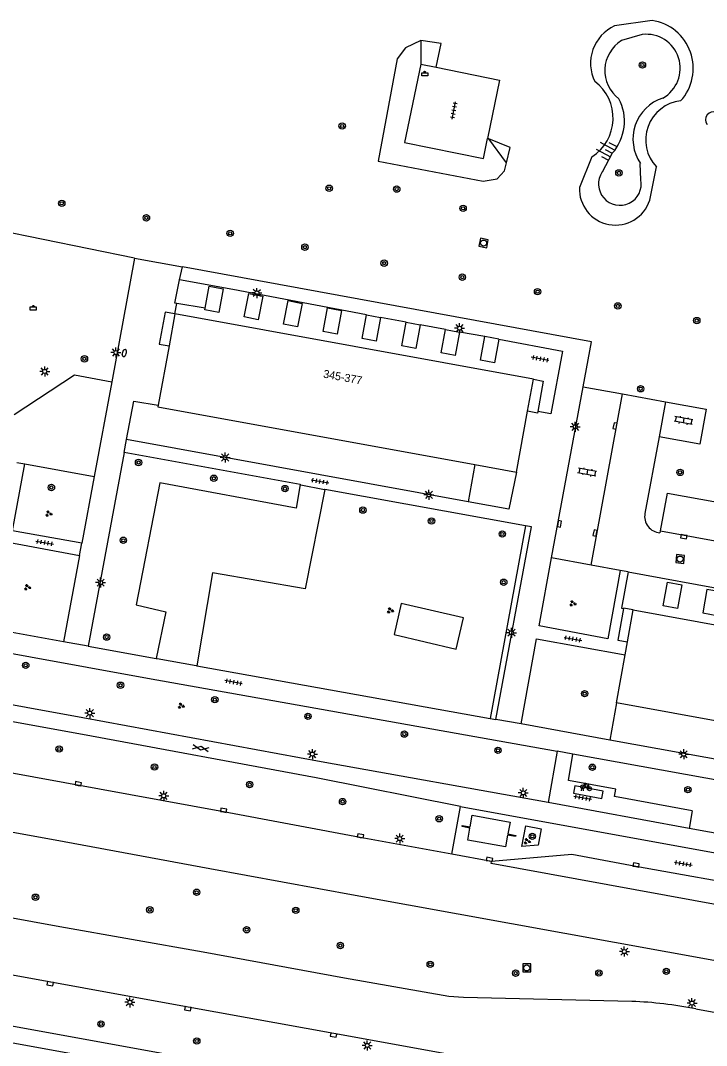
# Model space of a CAD drawing. Extents: x 132999 to 136000, y 398499 to 400501.
# Drawn here: x 133150.9 to 133236.7, y 399405.6 to 399533.6 of the extents above; entities that cross this region are included whole.
import ezdxf

# ---------------------------------------------------------------- set-up
doc = ezdxf.new("R2010")
doc.units = 0
for name, color, linetype in [('gg-afsc-erfafscheiding', 7, 'Continuous'), ('gg-anno-huisnummerreeks BGT', 7, 'Continuous'), ('gg-bbg-abri', 7, 'Continuous'), ('gg-bbg-bijgebouw', 7, 'Continuous'), ('gg-bbg-hoofdgebouw', 7, 'Continuous'), ('gg-knt-BGT kruinlijn', 7, 'Continuous'), ('gg-knt-bovenkant onderkant talud', 7, 'Continuous'), ('gg-knt-trap', 7, 'Continuous'), ('gg-knt-verharding', 7, 'Continuous'), ('gg-knt-verharding nz', 7, 'Continuous'), ('gt-grn-groengrens', 7, 'Continuous'), ('gt-grn-groenlijn', 7, 'Continuous'), ('gt-grn-vlakafsluiter', 7, 'Continuous'), ('gt-grn-weggrens', 7, 'Continuous'), ('gt-symb-afvalbak', 7, 'Continuous'), ('gt-symb-boom', 7, 'Continuous'), ('gt-symb-brandkraan', 7, 'Continuous'), ('gt-symb-fietsenrek', 7, 'Continuous'), ('gt-symb-gesloten verharding', 7, 'Continuous'), ('gt-symb-groenvak', 7, 'Continuous'), ('gt-symb-klinker verharding', 7, 'Continuous'), ('gt-symb-kolk', 7, 'Continuous'), ('gt-symb-lichtmast', 7, 'Continuous'), ('gt-symb-rioolschacht', 7, 'Continuous'), ('gt-symb-talud symbool', 7, 'Continuous'), ('gt-symb-tegel verharding', 7, 'Continuous')]:
    doc.layers.add(name, color=color, linetype=linetype)

# ---------------------------------------------------------------- blocks, each defined once
blk = doc.blocks.new('gt0-BOOM')
at = {"layer": 'gt-symb-boom'}
for radius in [0.4, 0.2]:
    blk.add_circle((0, 0), radius, dxfattribs=at)
blk = doc.blocks.new('gt0-ABAK')
at = {"layer": 'gt-symb-afvalbak'}
blk.add_lwpolyline([(0.38, -0.5), (-0.37, -0.5), (-0.37, -0.1), (0.38, -0.1)], close=True, dxfattribs=at)
blk.add_circle((0, 0), 0.1, dxfattribs=at)
blk = doc.blocks.new('gt0-RS')
at = {"layer": 'gt-symb-rioolschacht'}
blk.add_lwpolyline([(-0.5, -0.5), (0.5, -0.5), (0.5, 0.5), (-0.5, 0.5)], close=True, dxfattribs=at)
blk.add_circle((0, 0), 0.375, dxfattribs=at)
blk = doc.blocks.new('gt0-TALUD_1')
at = {"layer": 'gt-symb-talud symbool'}
for p, q in [((-1, -1), (-1, 0)), ((-0.5, -2), (-0.5, 0)), ((0, -1), (0, 0)), ((0.5, -2), (0.5, 0)), ((1, -1), (1, 0))]:
    blk.add_line(p, q, dxfattribs=at)
blk = doc.blocks.new('gt0-TEG1')
at = {"layer": 'gt-symb-tegel verharding'}
for p, q in [((-1.12, 0), (1.12, 0)), ((-0.9, -0.25), (-0.9, 0.25)), ((-0.45, -0.25), (-0.45, 0.25)), ((0, -0.25), (0, 0.25)), ((0.45, -0.25), (0.45, 0.25)), ((0.9, -0.25), (0.9, 0.25))]:
    blk.add_line(p, q, dxfattribs=at)
blk = doc.blocks.new('gt0-LMAST')
at = {"layer": 'gt-symb-lichtmast'}
for p, q in [((-0.18, 0.17), (-0.45, 0.44)), ((-0.01, 0.25), (-0.01, 0.62)), ((0.17, 0.17), (0.44, 0.44)), ((-0.26, 0), (-0.63, 0)), ((-0.18, -0.18), (-0.45, -0.45)), ((-0.01, -0.25), (-0.01, -0.63)), ((0.44, -0.45), (0.17, -0.18)), ((0.24, 0), (0.62, 0))]:
    blk.add_line(p, q, dxfattribs=at)
blk.add_circle((-0.01, 0), 0.25, dxfattribs=at)
blk = doc.blocks.new('gt0-KL1')
at = {"layer": 'gt-symb-klinker verharding'}
for p, q in [((-1.15, 0.3), (1.15, 0.3)), ((-1, -0.3), (-1, 0.3)), ((-0.5, 0.3), (-0.5, 0.45)), ((0, -0.3), (0, 0.3)), ((0.5, 0.3), (0.5, 0.45)), ((1, -0.3), (1, 0.3)), ((-1.15, -0.3), (1.15, -0.3)), ((-0.5, -0.45), (-0.5, -0.3)), ((0.5, -0.45), (0.5, -0.3))]:
    blk.add_line(p, q, dxfattribs=at)
blk = doc.blocks.new('gt0-KOLK')
at = {"layer": 'gt-symb-kolk'}
blk.add_lwpolyline([(0, 0), (0.37, 0), (0.37, 0.4), (-0.38, 0.4), (-0.38, 0), (0, 0)], dxfattribs=at)
blk = doc.blocks.new('gt0-GRVAK')
at = {"layer": 'gt-symb-groenvak'}
for p, q in [((-0.11, 0.19), (-0.23, 0.24)), ((-0.18, 0.15), (0.09, 0.15)), ((-0.09, 0.21), (-0.16, 0.32)), ((-0.05, 0.21), (-0.05, 0.39)), ((0, 0.21), (0.06, 0.32)), ((0.01, 0.19), (0.13, 0.24)), ((0.26, -0.05), (0.2, 0.06)), ((0.3, -0.05), (0.3, 0.13)), ((0.35, -0.05), (0.41, 0.06)), ((-0.24, -0.23), (-0.36, -0.18)), ((-0.32, -0.26), (-0.05, -0.26)), ((-0.23, -0.21), (-0.29, -0.09)), ((-0.18, -0.2), (-0.18, -0.02)), ((-0.14, -0.21), (-0.07, -0.09)), ((-0.12, -0.23), (0, -0.18)), ((0.24, -0.07), (0.12, -0.02)), ((0.17, -0.11), (0.44, -0.11)), ((0.37, -0.07), (0.49, -0.02))]:
    blk.add_line(p, q, dxfattribs=at)
blk = doc.blocks.new('gt0-FREK')
at = {"layer": 'gt-symb-fietsenrek'}
for p, q in [((0.26, 0.76), (0.29, 0.82)), ((0.54, 0.34), (0.26, 0.76)), ((0.29, 0.82), (0.77, 0.71)), ((0.77, 0.71), (0.54, 0.34)), ((0.76, 0.84), (0.87, 0.82)), ((0.77, 0.71), (0.84, 0.82)), ((0.89, 0.25), (0.77, 0.71))]:
    blk.add_line(p, q, dxfattribs=at)
for points in [[(-0.12, 0), (-0.05, 0.31), (0.05, 0.31), (0.12, 0)], [(0.04, 0.48), (0.23, 0.71), (0.26, 0.76)], [(0.29, 0.82), (0.36, 0.94), (0.45, 0.93)], [(0.54, 0.34), (0.56, 0.31), (0.89, 0.25)]]:
    blk.add_lwpolyline(points, dxfattribs=at)
for centre in [(0.04, 0.48), (0.89, 0.25)]:
    blk.add_circle(centre, 0.252, dxfattribs=at)
blk = doc.blocks.new('gt0-GESVH1')
at = {"layer": 'gt-symb-gesloten verharding'}
for p, q in [((-0.99, -0.26), (0.01, 0.24)), ((0.01, -0.26), (-0.99, 0.24)), ((0.01, 0.24), (1.01, -0.26)), ((1.01, 0.24), (0.01, -0.26))]:
    blk.add_line(p, q, dxfattribs=at)
blk = doc.blocks.new('gt0-BR')
at = {"layer": 'gt-symb-brandkraan'}
for centre, radius, start, end in [((-0.24, 0), 0.206, 107.5669, 252.4331), ((0.6, -2.66), 3, 106.892, 107.5669), ((0, -0.69), 0.938, 73.108, 106.892), ((-0.6, -2.66), 3, 72.4331, 73.108), ((0.24, 0), 0.206, 287.567, 72.4331), ((0.6, 2.66), 3, 252.4331, 253.108), ((0, 0.69), 0.938, 253.108, 286.8921), ((-0.6, 2.66), 3, 286.8921, 287.567)]:
    blk.add_arc(centre, radius, start, end, dxfattribs=at)

msp = doc.modelspace()

# ---------------------------------------------------------------- linework, layer by layer
at = {"layer": 'gg-afsc-erfafscheiding'}
for p, q in [((133207.69, 399478.13), (133206.84, 399473.5)), ((133225.4, 399448.37), (133224.56, 399443.72))]:
    msp.add_line(p, q, dxfattribs=at)
at = {"layer": 'gg-bbg-abri'}
msp.add_lwpolyline([(133206.09, 399432.9), (133206.12, 399433.04), (133207.1, 399432.86), (133207.37, 399434.33), (133212.1, 399433.47), (133211.83, 399432), (133212.8, 399431.8), (133212.78, 399431.66), (133211.79, 399431.84), (133211.52, 399430.36), (133206.8, 399431.23), (133207.07, 399432.72), (133206.09, 399432.9)], dxfattribs=at)
at = {"layer": 'gg-bbg-bijgebouw'}
for p, q in [((133194.13, 399496.84), (133195.9, 399496.51)), ((133199.09, 399495.93), (133200.85, 399495.6)), ((133204.02, 399495.03), (133205.77, 399494.7)), ((133210.69, 399493.8), (133208.94, 399494.13))]:
    msp.add_line(p, q, dxfattribs=at)
for points in [[(133173.95, 399497.7), (133174.47, 399500.44), (133176.22, 399500.11), (133175.67, 399497.16), (133173.91, 399497.49), (133173.95, 399497.7)], [(133180.6, 399496.24), (133178.85, 399496.58), (133179.42, 399499.53), (133181.17, 399499.19), (133180.6, 399496.24)], [(133185.52, 399495.34), (133183.77, 399495.67), (133184.33, 399498.62), (133186.08, 399498.28), (133185.52, 399495.34)], [(133190.47, 399494.44), (133188.71, 399494.76), (133189.26, 399497.71), (133191.02, 399497.39), (133190.47, 399494.44)], [(133195.9, 399496.51), (133195.36, 399493.56), (133193.59, 399493.88), (133194.13, 399496.84)], [(133200.85, 399495.6), (133200.3, 399492.65), (133198.54, 399492.98), (133199.09, 399495.93)], [(133205.77, 399494.7), (133205.21, 399491.75), (133203.46, 399492.08), (133204.02, 399495.03)], [(133210.69, 399493.8), (133210.14, 399490.85), (133208.39, 399491.18), (133208.94, 399494.13)], [(133233.02, 399460.17), (133231.25, 399460.5), (133231.79, 399463.45), (133233.56, 399463.13), (133233.02, 399460.17)], [(133236.18, 399459.6), (133237.96, 399459.28), (133238.49, 399462.23), (133236.71, 399462.55), (133236.18, 399459.6)]]:
    msp.add_lwpolyline(points, dxfattribs=at)
at = {"layer": 'gg-bbg-hoofdgebouw'}
for p, q in [((133170.19, 399496.97), (133169.46, 399492.97)), ((133215.01, 399488.79), (133170.19, 399496.97)), ((133169.46, 399492.97), (133168.1, 399485.58)), ((133214.29, 399484.8), (133215.01, 399488.79)), ((133212.9, 399477.18), (133214.29, 399484.8)), ((133207.69, 399478.13), (133212.9, 399477.18)), ((133226.78, 399456), (133227.5, 399459.99)), ((133227.5, 399459.99), (133267.27, 399452.77)), ((133226.48, 399454.36), (133226.78, 399456)), ((133225.4, 399448.37), (133226.48, 399454.36)), ((133265.16, 399441.14), (133225.4, 399448.37))]:
    msp.add_line(p, q, dxfattribs=at)
msp.add_lwpolyline([(133168.1, 399485.58), (133168.06, 399485.35), (133207.69, 399478.13)], dxfattribs=at)
at = {"layer": 'gg-knt-BGT kruinlijn'}
for p, q in [((133228.61, 399531.87), (133226.03, 399531.12)), ((133224.87, 399517.04), (133223.62, 399514.69)), ((133228.44, 399513.72), (133228.38, 399515.76))]:
    msp.add_line(p, q, dxfattribs=at)
for centre, radius, start, end in [((133228.35, 399527.37), 4.41, 121.7454, 233.0759), ((133229.12, 399527.65), 4.25, 299.0706, 96.9345), ((133220.3, 399521.05), 6.09, 318.7406, 27.3615), ((133232.87, 399518.79), 5.41, 108.1263, 214.0606), ((133225.82, 399513.2), 2.67, 145.9264, 11.2939)]:
    msp.add_arc(centre, radius, start, end, dxfattribs=at)
at = {"layer": 'gg-knt-bovenkant onderkant talud'}
for p, q in [((133229.84, 399533.62), (133225.14, 399532.94)), ((133222.32, 399516.6), (133220.77, 399512.77)), ((133229.55, 399511.17), (133230.41, 399515.33))]:
    msp.add_line(p, q, dxfattribs=at)
for centre, radius, start, end in [((133228.96, 399527.65), 6.04, 317.6005, 81.561), ((133227.31, 399528.27), 5.15, 114.9066, 206.203), ((133219.29, 399521.42), 5.69, 302.149, 53.3628), ((133233.95, 399518.71), 4.9, 96.2962, 223.6317), ((133225.27, 399512.57), 4.51, 177.4077, 341.9458)]:
    msp.add_arc(centre, radius, start, end, dxfattribs=at)
at = {"layer": 'gg-knt-trap'}
for points in [[(133170.19, 399496.97), (133168.96, 399497.19), (133168.23, 399493.2), (133169.46, 399492.97)], [(133215.01, 399488.79), (133216.24, 399488.58), (133215.55, 399484.78)], [(133215.55, 399484.78), (133215.52, 399484.58), (133214.29, 399484.8)], [(133226.26, 399460.17), (133225.55, 399456.22), (133226.78, 399456)], [(133227.5, 399459.99), (133226.27, 399460.21), (133226.26, 399460.17)]]:
    msp.add_lwpolyline(points, dxfattribs=at)
at = {"layer": 'gg-knt-verharding'}
for p, q in [((133200.95, 399528.18), (133202.86, 399527.79)), ((133165.15, 399503.93), (133162.29, 399488.47)), ((133165.15, 399503.93), (133171.13, 399502.84)), ((133173.95, 399497.7), (133170.42, 399498.27)), ((133199.09, 399495.93), (133195.9, 399496.51)), ((133204.02, 399495.03), (133200.85, 399495.6)), ((133208.94, 399494.13), (133205.77, 399494.7)), ((133162.29, 399488.47), (133160.08, 399476.65)), ((133217.28, 399466.47), (133221.23, 399487.86)), ((133221.23, 399487.86), (133226.15, 399486.96)), ((133222.25, 399465.56), (133226.15, 399486.96)), ((133226.15, 399486.96), (133231.52, 399485.98)), ((133231.52, 399485.98), (133230.72, 399481.61)), ((133206.84, 399473.5), (133164.12, 399481.29)), ((133230.72, 399481.61), (133228.96, 399472.04)), ((133150.42, 399478.41), (133151.41, 399478.23)), ((133163.83, 399479.66), (133159.35, 399455.44)), ((133185.85, 399475.63), (133163.83, 399479.66)), ((133151.41, 399478.23), (133160.08, 399476.65)), ((133160.08, 399476.65), (133158.54, 399468.33)), ((133185.94, 399475.61), (133185.85, 399475.63)), ((133185.94, 399475.61), (133188.9, 399475.03)), ((133188.93, 399475.02), (133188.9, 399475.03)), ((133214.02, 399470.49), (133188.93, 399475.02)), ((133230.84, 399469.63), (133230.89, 399469.88)), ((133230.89, 399469.88), (133274.02, 399461.89)), ((133147.29, 399468.82), (133158.27, 399466.77)), ((133158.27, 399466.77), (133156.26, 399455.99)), ((133222.25, 399465.56), (133217.28, 399466.47)), ((133225.86, 399464.9), (133222.25, 399465.56)), ((133226.87, 399464.72), (133225.86, 399464.9)), ((133226.87, 399464.72), (133268.03, 399457.23)), ((133156.26, 399455.99), (133145.3, 399457.98)), ((133159.35, 399455.44), (133167.86, 399453.91)), ((133167.86, 399453.91), (133167.98, 399453.89)), ((133167.98, 399453.89), (133172.83, 399453.03)), ((133172.83, 399453.03), (133172.92, 399453.01)), ((133172.92, 399453.01), (133209.59, 399446.43)), ((133209.59, 399446.43), (133210.33, 399446.3)), ((133224.56, 399443.72), (133213.46, 399445.74)), ((133264.27, 399436.52), (133224.56, 399443.72)), ((133217.99, 399442.32), (133216.86, 399435.9)), ((133219.93, 399441.97), (133217.99, 399442.32)), ((133219.41, 399438.68), (133219.93, 399441.97)), ((133261.29, 399434.46), (133219.93, 399441.97)), ((133204.8, 399429.48), (133205.88, 399435.41)), ((133205.88, 399435.41), (133259.69, 399425.61)), ((133234.47, 399432.67), (133216.86, 399435.9)), ((133234.87, 399434.88), (133234.47, 399432.67)), ((133260.06, 399427.99), (133234.47, 399432.67)), ((133209.77, 399428.55), (133204.8, 399429.48))]:
    msp.add_line(p, q, dxfattribs=at)
for points in [[(133200.95, 399528.18), (133198.91, 399518.36), (133208.76, 399516.36), (133209.28, 399518.89)], [(133202.86, 399527.79), (133210.77, 399526.18), (133209.28, 399518.89)], [(133221.23, 399487.86), (133222.27, 399493.49), (133171.13, 399502.84)], [(133170.42, 399498.27), (133170.16, 399498.32), (133170.76, 399501.24)], [(133194.13, 399496.84), (133177.42, 399500), (133170.76, 399501.24)], [(133210.69, 399493.8), (133218.64, 399492.32), (133217.18, 399484.48), (133215.55, 399484.78)], [(133150.09, 399484.41), (133157.63, 399489.36), (133162.29, 399488.47)], [(133164.12, 399481.29), (133165.04, 399486.06), (133168.1, 399485.58)], [(133231.52, 399485.98), (133236.62, 399485.06), (133235.82, 399480.68), (133230.72, 399481.61)], [(133158.54, 399468.33), (133149.87, 399469.84), (133151.41, 399478.23)], [(133212.9, 399477.18), (133211.95, 399472.57), (133206.84, 399473.5)], [(133230.89, 399469.88), (133231.79, 399474.55), (133274.85, 399466.8), (133274.02, 399461.89)], [(133210.33, 399446.3), (133214.76, 399470.36), (133214.02, 399470.49)], [(133225.86, 399464.9), (133224.33, 399456.37), (133215.72, 399458), (133217.28, 399466.47)], [(133092.67, 399464.96), (133166.74, 399451.45), (133217.99, 399442.32)], [(133226.87, 399464.72), (133226.01, 399460.21), (133226.26, 399460.17)], [(133216.86, 399435.9), (133188.48, 399441), (133158.67, 399446.49), (133110.4, 399455.29), (133095.91, 399458.04)], [(133213.46, 399445.74), (133215.4, 399456.38), (133226.48, 399454.36)], [(133205.88, 399435.41), (133187.85, 399438.99), (133158.61, 399444.4), (133104.69, 399454.2)], [(133204.8, 399429.48), (133193.36, 399431.55), (133176.24, 399434.74), (133105.53, 399447.65), (133103.18, 399448.23)], [(133257.27, 399412.57), (133251.38, 399413.67), (133192.72, 399424.29), (133174.57, 399427.63), (133156.34, 399431.01), (133138.01, 399434.33), (133120.99, 399437.55), (133103.94, 399440.75), (133101.44, 399441.11)], [(133234.87, 399434.88), (133225.15, 399436.65), (133225.33, 399437.6), (133219.41, 399438.68)], [(133214.05, 399433), (133215.99, 399432.63), (133215.62, 399430.57), (133213.57, 399430.4), (133214.05, 399433)], [(133227.31, 399411.07), (133206.28, 399411.55), (133204.43, 399411.68), (133191.37, 399413.98), (133173.7, 399417.2), (133155.8, 399420.37), (133138.22, 399423.58), (133120.49, 399426.75), (133100.62, 399430.44), (133099.55, 399430.79)], [(133256.94, 399419.98), (133243.69, 399425.07), (133227.81, 399427.91), (133219.8, 399429.41), (133209.77, 399428.55)], [(133253.66, 399395.44), (133222.26, 399401.15), (133207.29, 399403.95), (133190.05, 399407.04), (133171.83, 399410.36), (133119.16, 399419.91), (133100.95, 399423.25), (133098.74, 399423.63)], [(133097.29, 399418.51), (133097.59, 399417.84), (133097.72, 399417.66), (133097.87, 399417.51), (133098.06, 399417.43), (133124.27, 399412.64), (133166.75, 399404.94), (133225.24, 399394.15), (133233.2, 399392.7)], [(133090.39, 399416.72), (133124.24, 399410.54), (133166.43, 399402.89), (133257.11, 399386.21)], [(133235.3, 399410.14), (133255.58, 399406.43), (133256.09, 399406.56)]]:
    msp.add_lwpolyline(points, dxfattribs=at)
for centre, radius, start, end in [((133230.96, 399471.66), 2.04, 169.3575, 266.6095), ((133225.26, 399358.72), 52.39, 78.9441, 87.7527)]:
    msp.add_arc(centre, radius, start, end, dxfattribs=at)
at = {"layer": 'gg-knt-verharding nz'}
for points in [[(133220.21, 399437.99), (133220.04, 399437.07), (133223.58, 399436.42), (133223.75, 399437.35), (133220.21, 399437.99)], [(133256.94, 399419.98), (133256.89, 399419.66), (133209.71, 399428.28), (133209.77, 399428.55)]]:
    msp.add_lwpolyline(points, dxfattribs=at)
at = {"layer": 'gt-grn-groengrens'}
for p, q in [((133200.94, 399531.14), (133200.95, 399528.18)), ((133209.43, 399518.83), (133209.28, 399518.89)), ((133211.66, 399515.85), (133209.43, 399518.83)), ((133214.02, 399470.49), (133209.59, 399446.43))]:
    msp.add_line(p, q, dxfattribs=at)
for points in [[(133200.94, 399531.14), (133199.02, 399530.19), (133197.96, 399528.83), (133195.59, 399516.06), (133208.73, 399513.55), (133210.49, 399513.86), (133211.38, 399514.82), (133211.66, 399515.85)], [(133202.86, 399527.79), (133203.46, 399530.76), (133200.94, 399531.14)], [(133211.66, 399515.85), (133212.12, 399517.76), (133209.43, 399518.83)], [(133185.85, 399475.63), (133185.35, 399472.69), (133168.3, 399475.85), (133165.33, 399460.62), (133169.06, 399459.75), (133167.86, 399453.91)], [(133188.93, 399475.02), (133186.49, 399462.61), (133174.87, 399464.62), (133172.92, 399453.01)], [(133197.58, 399456.9), (133205.37, 399455.08), (133206.28, 399458.97), (133198.49, 399460.8), (133197.58, 399456.9)]]:
    msp.add_lwpolyline(points, dxfattribs=at)
msp.add_arc((133237.53, 399521.22), 1, 68.8517, 216.5156, dxfattribs=at)
at = {"layer": 'gt-grn-groenlijn'}
msp.add_line((133165.15, 399503.93), (133121.01, 399512.89), dxfattribs=at)
at = {"layer": 'gt-grn-vlakafsluiter'}
msp.add_line((133170.19, 399496.97), (133170.42, 399498.27), dxfattribs=at)
at = {"layer": 'gt-grn-weggrens'}
for p, q in [((133170.76, 399501.24), (133171.13, 399502.84)), ((133163.83, 399479.66), (133164.12, 399481.29)), ((133158.27, 399466.77), (133158.54, 399468.33)), ((133159.35, 399455.44), (133156.26, 399455.99)), ((133213.46, 399445.74), (133210.33, 399446.3))]:
    msp.add_line(p, q, dxfattribs=at)

# ---------------------------------------------------------------- block references
at = {"layer": 'gt-symb-afvalbak'}
for p in [(133201.41, 399527.19), (133152.47, 399497.93)]:
    msp.add_blockref('gt0-ABAK', p, dxfattribs=at)
at = {"layer": 'gt-symb-boom'}
for p in [(133228.64, 399528.06), (133191.1, 399520.44), (133225.7, 399514.58), (133189.47, 399512.66), (133197.92, 399512.56), (133156.04, 399510.78), (133206.22, 399510.15), (133166.62, 399508.97), (133177.09, 399507.03), (133186.44, 399505.3), (133196.35, 399503.3), (133206.12, 399501.55), (133215.53, 399499.74), (133225.57, 399497.96), (133235.44, 399496.13), (133158.87, 399491.35), (133228.42, 399487.61), (133165.64, 399478.4), (133233.35, 399477.16), (133175.05, 399476.43), (133154.74, 399475.27), (133183.95, 399475.14), (133193.69, 399472.45), (133202.27, 399471.09), (133211.12, 399469.47), (133163.73, 399468.68), (133211.3, 399463.44), (133161.65, 399456.58), (133151.53, 399453.05), (133163.38, 399450.57), (133175.18, 399448.76), (133221.42, 399449.52), (133186.82, 399446.68), (133198.88, 399444.46), (133155.71, 399442.6), (133210.58, 399442.44), (133167.63, 399440.35), (133222.38, 399440.32), (133179.53, 399438.16), (133234.33, 399437.52), (133191.15, 399436.03), (133203.23, 399433.89), (133214.87, 399431.69), (133172.9, 399424.7), (133152.75, 399424.08), (133167.05, 399422.51), (133185.3, 399422.45), (133179.15, 399420.02), (133190.87, 399418.05), (133202.11, 399415.7), (133212.79, 399414.59), (133223.2, 399414.61), (133231.63, 399414.82), (133160.94, 399408.24), (133172.92, 399406.12)]:
    msp.add_blockref('gt0-BOOM', p, dxfattribs=at)
at = {"layer": 'gt-symb-brandkraan', "rotation": 72.70326197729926}
msp.add_blockref('gt0-BR', (133163.85, 399492.07), dxfattribs=at)
at = {"layer": 'gt-symb-fietsenrek'}
msp.add_blockref('gt0-FREK', (133221.13, 399437.39), dxfattribs=at)
at = {"layer": 'gt-symb-gesloten verharding', "rotation": -9.725965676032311}
msp.add_blockref('gt0-GESVH1', (133173.41, 399442.7), dxfattribs=at)
at = {"layer": 'gt-symb-groenvak'}
for p in [(133154.39, 399471.99), (133151.73, 399462.79), (133219.91, 399460.78), (133197.09, 399459.9), (133170.94, 399447.99), (133214.21, 399431.05)]:
    msp.add_blockref('gt0-GRVAK', p, dxfattribs=at)
at = {"layer": 'gt-symb-klinker verharding', "rotation": 169.69002960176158}
for p in [(133233.78, 399483.64), (133221.73, 399477.2)]:
    msp.add_blockref('gt0-KL1', p, dxfattribs=at)
at = {"layer": 'gt-symb-kolk'}
for p, rotation in [((133225.42, 399482.93), 79.69002960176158), ((133218.07, 399470.77), -100.36632260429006), ((133222.92, 399469.56), 78.28547478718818), ((133233.85, 399469.33), 169.57734546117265), ((133158.07, 399438.06), -10.361869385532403), ((133176.24, 399434.74), -10.55025395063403), ((133193.36, 399431.55), -10.26370230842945), ((133209.49, 399428.61), -10.467966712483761), ((133227.81, 399427.91), -10.148220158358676), ((133154.62, 399413.48), 169.9990324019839), ((133171.83, 399410.36), 169.9990324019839), ((133190.05, 399407.04), 169.9990324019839)]:
    msp.add_blockref('gt0-KOLK', p, dxfattribs=dict(at, rotation=rotation))
at = {"layer": 'gt-symb-lichtmast'}
for p in [(133180.44, 399499.58), (133205.79, 399495.18), (133162.82, 399492.14), (133153.91, 399489.78), (133220.25, 399482.86), (133176.47, 399479.02), (133201.95, 399474.36), (133160.9, 399463.39), (133212.28, 399457.13), (133159.55, 399447.09), (133187.38, 399441.96), (133233.81, 399441.95), (133213.75, 399437.12), (133168.79, 399436.75), (133198.3, 399431.41), (133226.39, 399417.29), (133164.56, 399410.95), (133234.85, 399410.86), (133194.24, 399405.56)]:
    msp.add_blockref('gt0-LMAST', p, dxfattribs=at)
at = {"layer": 'gt-symb-rioolschacht'}
for p, rotation in [((133208.78, 399505.82), -11.65840162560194), ((133233.35, 399466.34), -5.220361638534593)]:
    msp.add_blockref('gt0-RS', p, dxfattribs=dict(at, rotation=rotation))
msp.add_blockref('gt0-RS', (133214.18, 399415.25), dxfattribs=at)
at = {"layer": 'gt-symb-talud symbool', "xscale": 1.0003539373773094, "yscale": 1.0003539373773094, "rotation": -118.15334650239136}
msp.add_blockref('gt0-TALUD_1', (133224.87, 399517.04), dxfattribs=at)
at = {"layer": 'gt-symb-tegel verharding'}
for p, rotation in [((133205.05, 399522.38), 79.04956573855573), ((133215.85, 399491.35), 169.98206552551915), ((133188.32, 399476.04), -10.30997040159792), ((133153.91, 399468.39), -9.848622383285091), ((133219.95, 399456.35), -10.30997039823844), ((133177.51, 399450.95), 169.9820655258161), ((133221.16, 399436.48), 169.63367739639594), ((133233.76, 399428.27), -9.905079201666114)]:
    msp.add_blockref('gt0-TEG1', p, dxfattribs=dict(at, rotation=rotation))

# ---------------------------------------------------------------- texts
at = {"layer": 'gg-anno-huisnummerreeks BGT'}
msp.add_text('345-377', height=1, rotation=349.6, dxfattribs=at).set_placement((133188.67, 399489.02))

doc.saveas('drawing.dxf')
